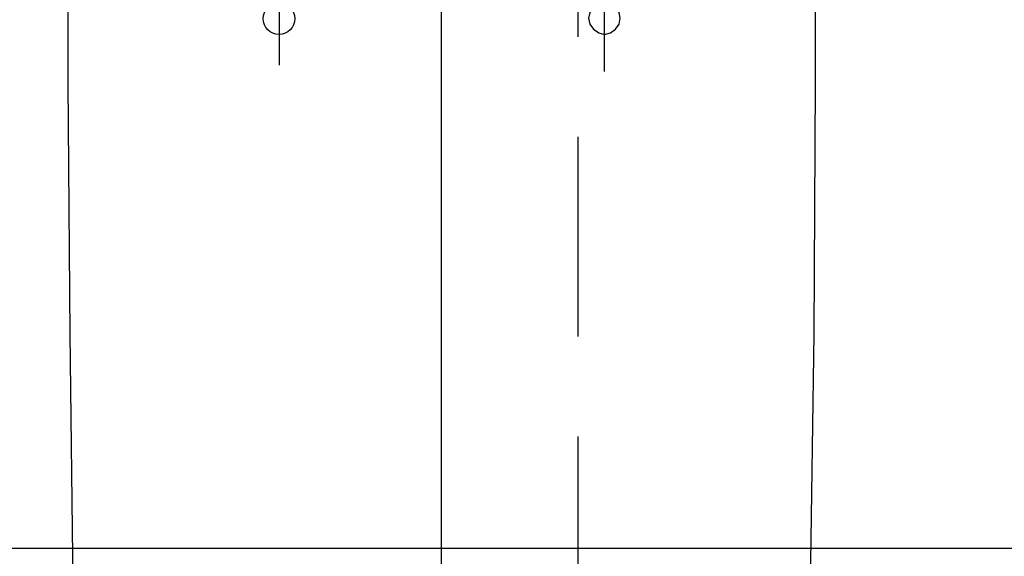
# Model space of a CAD drawing. Header units: millimetres. Extents: x 28600 to 181045, y -399112 to -163690.
# Tile 322 of 482: x 74679 to 74726, y -197701 to -197676. Entities that reach past the tile are written whole.
import ezdxf

# ---------------------------------------------------------------- set-up
doc = ezdxf.new("R2010")
doc.units = ezdxf.units.MM
doc.linetypes.add('CARKOVANA', pattern=[7.5, 5, -2.5])
doc.linetypes.add('HIDDEN2', pattern=[4.7625, 3.175, -1.5875])
doc.layers.get('0').update_dxf_attribs({"color": 8})
for name, color, linetype in [('!! 1_Wyburzenia', 8, 'CARKOVANA'), ('!! 1_zabudowa GK', 8, 'Continuous'), ('!! 2_wypos-sanitarne', 8, 'Continuous')]:
    doc.layers.add(name, color=color, linetype=linetype)

# ---------------------------------------------------------------- blocks, each defined once
blk = doc.blocks.new('A$C324a30b8')
for points in [[(0, 0.01049), (0, -0.71083)], [(0.17552, 0), (0.17692, -0.11958), (0.17797, -0.23916), (0.17832, -0.47832)], [(-0.17832, -0.47832), (-0.17797, -0.23916), (-0.17727, -0.11958), (-0.17552, 0)], [(-0.07762, -0.24458), (-0.07762, -0.29545)], [(0.07727, -0.24755), (0.07727, -0.293)]]:
    blk.add_lwpolyline(points)
blk.add_lwpolyline([(-0.07762, -0.27727), (-0.07483, -0.27692), (-0.07238, -0.27517), (-0.07063, -0.27272), (-0.06993, -0.26993), (-0.07063, -0.26713), (-0.07238, -0.26468), (-0.07483, -0.26294), (-0.07762, -0.26224), (-0.08042, -0.26294), (-0.08287, -0.26468), (-0.08462, -0.26713), (-0.08497, -0.26993), (-0.08462, -0.27272), (-0.08287, -0.27517), (-0.08042, -0.27692)], close=True)
blk.add_circle((0.07744, -0.26975), 0.00752)

msp = doc.modelspace()

# ---------------------------------------------------------------- linework, layer by layer
at = {"layer": '!! 1_Wyburzenia', "linetype": 'HIDDEN2', "ltscale": 3}
msp.add_lwpolyline([(74705.42327, -197538.5883), (74705.42327, -198046.5883)], dxfattribs=at)
at = {"layer": '!! 1_zabudowa GK'}
msp.add_lwpolyline([(74755.29274, -197701.0883), (74545.04643, -197701.0883)], dxfattribs=at)

# ---------------------------------------------------------------- block references
at = {"layer": '!! 2_wypos-sanitarne', "xscale": 100, "yscale": 100, "zscale": 100, "rotation": 180}
msp.add_blockref('A$C324a30b8', (74698.9351, -197702.80925), dxfattribs=at)

doc.saveas('drawing.dxf')
